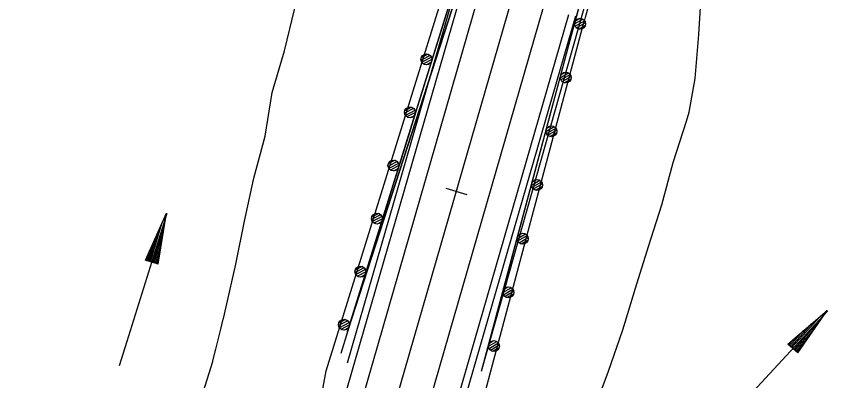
# Model space of a CAD drawing. Extents: x 1300404 to 1323571, y 234004 to 252077.
# Drawn here: x 1311457 to 1311642.8, y 241174.6 to 241258 of the extents above; entities that cross this region are included whole.
import ezdxf

# ---------------------------------------------------------------- set-up
doc = ezdxf.new("R2010")
doc.units = 0
for name, color, linetype in [('R_Const Limits', 7, 'Continuous'), ('R_Flow Arrows', 7, 'Continuous'), ('R_Guardrail', 7, 'Continuous'), ('R_Horz Alg Minor Ticks', 7, 'Continuous'), ('R_Lane Edge', 7, 'Continuous'), ('R_Proposed', 7, 'Continuous'), ('R_Shoulder', 7, 'Continuous')]:
    doc.layers.add(name, color=color, linetype=linetype)

msp = doc.modelspace()

# ---------------------------------------------------------------- linework, layer by layer
at = {"layer": 'R_Const Limits'}
for points in [[(1311613.78, 241263.85), (1311613.2, 241253.87), (1311612.37, 241243.8), (1311610.96, 241236.12), (1311610.94, 241235.99), (1311610.37, 241233.98), (1311607.26, 241224.46), (1311604.69, 241214.8), (1311601.67, 241205.26), (1311598.67, 241195.72), (1311595.79, 241186.14), (1311592.51, 241176.68), (1311588.96, 241167.3)], [(1311499.85, 241172.21), (1311501.96, 241178.99), (1311502.01, 241179.12), (1311502.67, 241181.81), (1311503.71, 241186.1), (1311504.35, 241188.71), (1311504.38, 241188.84), (1311505.02, 241191.54), (1311507.27, 241201.3), (1311509.24, 241211.14), (1311511.33, 241220.94), (1311513.97, 241230.59), (1311515.53, 241240.55), (1311518.36, 241250.14), (1311520.73, 241259.86)]]:
    msp.add_lwpolyline(points, dxfattribs=at)
at = {"layer": 'R_Flow Arrows'}
for p, q in [((1311486.52, 241202.17), (1311491.37, 241212.98)), ((1311489.43, 241201.29), (1311491.37, 241212.98)), ((1311489.43, 241201.29), (1311486.52, 241202.17)), ((1311633.64, 241183), (1311642.66, 241190.68)), ((1311635.89, 241180.96), (1311642.66, 241190.68)), ((1311635.89, 241180.96), (1311633.64, 241183))]:
    msp.add_line(p, q, dxfattribs=at)
for points in [[(1311480.59, 241178.12), (1311482.33, 241183.62), (1311491.52, 241212.93)], [(1311487.69, 241201.82), (1311489.48, 241207.77), (1311490.39, 241210.82)], [(1311488.27, 241201.64), (1311490.07, 241207.6), (1311490.98, 241210.65)], [(1311487.4, 241201.91), (1311489.19, 241207.86), (1311489.43, 241208.66)], [(1311488.56, 241201.56), (1311490.36, 241207.51), (1311490.6, 241208.31)], [(1311487.1, 241202), (1311488.46, 241206.5)], [(1311488.85, 241201.47), (1311490.21, 241205.97)], [(1311486.81, 241202.08), (1311487.49, 241204.33)], [(1311489.14, 241201.38), (1311489.82, 241203.63)], [(1311617.96, 241163.82), (1311621.89, 241168.04), (1311642.77, 241190.58)], [(1311634.54, 241182.19), (1311638.72, 241186.79), (1311640.85, 241189.15)], [(1311634.99, 241181.78), (1311639.17, 241186.38), (1311641.3, 241188.75)], [(1311634.31, 241182.39), (1311638.49, 241186.99), (1311639.05, 241187.61)], [(1311635.21, 241181.57), (1311639.39, 241186.18), (1311639.95, 241186.8)], [(1311634.09, 241182.59), (1311637.25, 241186.08)], [(1311633.86, 241182.8), (1311635.44, 241184.54)], [(1311635.44, 241181.37), (1311638.6, 241184.85)], [(1311635.66, 241181.16), (1311637.24, 241182.91)]]:
    msp.add_lwpolyline(points, dxfattribs=at)
at = {"layer": 'R_Guardrail'}
for p, q in [((1311563.52, 241176.82), (1311610.9, 241344.46)), ((1311563.52, 241176.82), (1311610.9, 241344.46)), ((1311574.79, 241315.55), (1311532.83, 241185.87)), ((1311532.83, 241185.87), (1311574.79, 241315.55)), ((1311574.79, 241315.55), (1311532.83, 241185.87)), ((1311532.83, 241185.87), (1311574.79, 241315.55)), ((1311557.92, 241265.86), (1311532.72, 241178.59)), ((1311557.92, 241265.86), (1311532.72, 241178.59)), ((1311532.83, 241185.87), (1311557.69, 241265.93)), ((1311532.83, 241185.87), (1311557.69, 241265.93)), ((1311584.98, 241258.05), (1311559.78, 241170.78)), ((1311584.98, 241258.05), (1311559.78, 241170.78)), ((1311563.52, 241176.82), (1311585.21, 241257.98)), ((1311563.52, 241176.82), (1311585.21, 241257.98)), ((1311584.81, 241256.28), (1311586.71, 241257.37)), ((1311584.81, 241256.28), (1311586.71, 241257.37)), ((1311552.12, 241248.15), (1311550.18, 241247.13)), ((1311552.12, 241248.15), (1311550.18, 241247.13)), ((1311581.52, 241243.98), (1311583.42, 241245.08)), ((1311581.52, 241243.98), (1311583.42, 241245.08)), ((1311548.35, 241236), (1311546.41, 241234.98)), ((1311548.35, 241236), (1311546.41, 241234.98)), ((1311578.24, 241231.69), (1311580.14, 241232.78)), ((1311578.24, 241231.69), (1311580.14, 241232.78)), ((1311544.57, 241223.85), (1311542.63, 241222.83)), ((1311544.57, 241223.85), (1311542.63, 241222.83)), ((1311574.95, 241219.39), (1311576.85, 241220.49)), ((1311574.95, 241219.39), (1311576.85, 241220.49)), ((1311540.8, 241211.69), (1311538.86, 241210.67)), ((1311540.8, 241211.69), (1311538.86, 241210.67)), ((1311571.67, 241207.1), (1311573.56, 241208.19)), ((1311571.67, 241207.1), (1311573.56, 241208.19)), ((1311537.02, 241199.54), (1311535.08, 241198.52)), ((1311537.02, 241199.54), (1311535.08, 241198.52)), ((1311568.38, 241194.8), (1311570.28, 241195.9)), ((1311568.38, 241194.8), (1311570.28, 241195.9)), ((1311533.25, 241187.38), (1311531.31, 241186.36)), ((1311533.25, 241187.38), (1311531.31, 241186.36)), ((1311565.09, 241182.51), (1311566.99, 241183.6)), ((1311565.09, 241182.51), (1311566.99, 241183.6))]:
    msp.add_line(p, q, dxfattribs=at)
for points in [[(1311585.21, 241257.98), (1311596.19, 241297.11), (1311608.14, 241335.95), (1311610.9, 241344.46)], [(1311585.21, 241257.98), (1311596.19, 241297.11), (1311608.14, 241335.95), (1311610.9, 241344.46)], [(1311585.21, 241257.98), (1311596.19, 241297.11), (1311608.14, 241335.95), (1311610.9, 241344.46)], [(1311585.21, 241257.98), (1311596.19, 241297.11), (1311608.14, 241335.95), (1311610.9, 241344.46)], [(1311585.21, 241257.98), (1311588.65, 241270.23)], [(1311585.21, 241257.98), (1311588.65, 241270.23)], [(1311557.69, 241265.93), (1311532.83, 241185.87)], [(1311557.69, 241265.93), (1311532.83, 241185.87)], [(1311557.69, 241265.93), (1311532.83, 241185.87)], [(1311557.69, 241265.93), (1311532.83, 241185.87)], [(1311557.69, 241265.93), (1311553.92, 241253.77)], [(1311557.69, 241265.93), (1311553.92, 241253.77)], [(1311583.24, 241250.59), (1311586.52, 241262.88)], [(1311583.24, 241250.59), (1311586.52, 241262.88)], [(1311563.52, 241176.82), (1311585.21, 241257.98)], [(1311563.52, 241176.82), (1311585.21, 241257.98)], [(1311563.52, 241176.82), (1311585.21, 241257.98)], [(1311563.52, 241176.82), (1311585.21, 241257.98)], [(1311585, 241257), (1311585.98, 241257.57)], [(1311585, 241257), (1311585.98, 241257.57)], [(1311584.93, 241255.78), (1311587.08, 241257.01)], [(1311584.93, 241255.78), (1311587.08, 241257.01)], [(1311585.24, 241255.38), (1311587.26, 241256.55)], [(1311585.24, 241255.38), (1311587.26, 241256.55)], [(1311585.74, 241255.1), (1311587.27, 241255.98)], [(1311585.74, 241255.1), (1311587.27, 241255.98)], [(1311553.92, 241253.77), (1311550.14, 241241.62)], [(1311553.92, 241253.77), (1311550.14, 241241.62)], [(1311579.95, 241238.29), (1311583.24, 241250.59)], [(1311579.95, 241238.29), (1311583.24, 241250.59)], [(1311551.72, 241249.06), (1311549.66, 241247.98)], [(1311551.72, 241249.06), (1311549.66, 241247.98)], [(1311551.24, 241249.37), (1311549.68, 241248.55)], [(1311551.24, 241249.37), (1311549.68, 241248.55)], [(1311552.02, 241248.66), (1311549.83, 241247.51)], [(1311552.02, 241248.66), (1311549.83, 241247.51)], [(1311551.9, 241247.44), (1311550.9, 241246.91)], [(1311551.9, 241247.44), (1311550.9, 241246.91)], [(1311581.65, 241243.48), (1311583.79, 241244.72)], [(1311581.65, 241243.48), (1311583.79, 241244.72)], [(1311581.72, 241244.7), (1311582.7, 241245.27)], [(1311581.72, 241244.7), (1311582.7, 241245.27)], [(1311581.96, 241243.09), (1311583.98, 241244.26)], [(1311581.96, 241243.09), (1311583.98, 241244.26)], [(1311582.45, 241242.8), (1311583.98, 241243.69)], [(1311582.45, 241242.8), (1311583.98, 241243.69)], [(1311550.14, 241241.62), (1311546.37, 241229.47)], [(1311550.14, 241241.62), (1311546.37, 241229.47)], [(1311547.95, 241236.91), (1311545.88, 241235.82)], [(1311547.95, 241236.91), (1311545.88, 241235.82)], [(1311547.47, 241237.21), (1311545.9, 241236.39)], [(1311547.47, 241237.21), (1311545.9, 241236.39)], [(1311576.67, 241226), (1311579.95, 241238.29)], [(1311576.67, 241226), (1311579.95, 241238.29)], [(1311548.24, 241236.5), (1311546.05, 241235.35)], [(1311548.24, 241236.5), (1311546.05, 241235.35)], [(1311548.12, 241235.28), (1311547.12, 241234.76)], [(1311548.12, 241235.28), (1311547.12, 241234.76)], [(1311578.36, 241231.19), (1311580.51, 241232.42)], [(1311578.36, 241231.19), (1311580.51, 241232.42)], [(1311578.43, 241232.41), (1311579.41, 241232.98)], [(1311578.43, 241232.41), (1311579.41, 241232.98)], [(1311578.67, 241230.79), (1311580.69, 241231.96)], [(1311578.67, 241230.79), (1311580.69, 241231.96)], [(1311579.16, 241230.51), (1311580.7, 241231.39)], [(1311579.16, 241230.51), (1311580.7, 241231.39)], [(1311546.37, 241229.47), (1311542.59, 241217.31)], [(1311546.37, 241229.47), (1311542.59, 241217.31)], [(1311573.38, 241213.7), (1311576.67, 241226)], [(1311573.38, 241213.7), (1311576.67, 241226)], [(1311544.17, 241224.75), (1311542.11, 241223.67)], [(1311544.17, 241224.75), (1311542.11, 241223.67)], [(1311543.69, 241225.06), (1311542.13, 241224.24)], [(1311543.69, 241225.06), (1311542.13, 241224.24)], [(1311544.47, 241224.35), (1311542.28, 241223.2)], [(1311544.47, 241224.35), (1311542.28, 241223.2)], [(1311544.35, 241223.13), (1311543.35, 241222.6)], [(1311544.35, 241223.13), (1311543.35, 241222.6)], [(1311575.15, 241220.11), (1311576.12, 241220.68)], [(1311575.15, 241220.11), (1311576.12, 241220.68)], [(1311575.08, 241218.89), (1311577.22, 241220.13)], [(1311575.08, 241218.89), (1311577.22, 241220.13)], [(1311575.39, 241218.5), (1311577.41, 241219.67)], [(1311575.39, 241218.5), (1311577.41, 241219.67)], [(1311575.88, 241218.21), (1311577.41, 241219.1)], [(1311575.88, 241218.21), (1311577.41, 241219.1)], [(1311542.59, 241217.31), (1311538.82, 241205.16)], [(1311542.59, 241217.31), (1311538.82, 241205.16)], [(1311539.92, 241212.91), (1311538.35, 241212.08)], [(1311539.92, 241212.91), (1311538.35, 241212.08)], [(1311570.09, 241201.41), (1311573.38, 241213.7)], [(1311570.09, 241201.41), (1311573.38, 241213.7)], [(1311540.4, 241212.6), (1311538.33, 241211.51)], [(1311540.4, 241212.6), (1311538.33, 241211.51)], [(1311540.69, 241212.2), (1311538.5, 241211.04)], [(1311540.69, 241212.2), (1311538.5, 241211.04)], [(1311540.58, 241210.98), (1311539.57, 241210.45)], [(1311540.58, 241210.98), (1311539.57, 241210.45)], [(1311571.79, 241206.6), (1311573.93, 241207.83)], [(1311571.79, 241206.6), (1311573.93, 241207.83)], [(1311571.86, 241207.82), (1311572.84, 241208.39)], [(1311571.86, 241207.82), (1311572.84, 241208.39)], [(1311572.1, 241206.2), (1311574.12, 241207.37)], [(1311572.1, 241206.2), (1311574.12, 241207.37)], [(1311572.59, 241205.92), (1311574.12, 241206.8)], [(1311572.59, 241205.92), (1311574.12, 241206.8)], [(1311538.82, 241205.16), (1311535.05, 241193)], [(1311538.82, 241205.16), (1311535.05, 241193)], [(1311536.62, 241200.45), (1311534.56, 241199.36)], [(1311536.62, 241200.45), (1311534.56, 241199.36)], [(1311536.14, 241200.75), (1311534.58, 241199.93)], [(1311536.14, 241200.75), (1311534.58, 241199.93)], [(1311536.92, 241200.04), (1311534.73, 241198.89)], [(1311536.92, 241200.04), (1311534.73, 241198.89)], [(1311566.81, 241189.11), (1311570.09, 241201.41)], [(1311566.81, 241189.11), (1311570.09, 241201.41)], [(1311536.8, 241198.82), (1311535.8, 241198.3)], [(1311536.8, 241198.82), (1311535.8, 241198.3)], [(1311568.57, 241195.52), (1311569.55, 241196.09)], [(1311568.57, 241195.52), (1311569.55, 241196.09)], [(1311568.51, 241194.3), (1311570.65, 241195.54)], [(1311568.51, 241194.3), (1311570.65, 241195.54)], [(1311568.81, 241193.91), (1311570.83, 241195.08)], [(1311568.81, 241193.91), (1311570.83, 241195.08)], [(1311569.31, 241193.62), (1311570.84, 241194.51)], [(1311569.31, 241193.62), (1311570.84, 241194.51)], [(1311535.05, 241193), (1311531.27, 241180.85)], [(1311535.05, 241193), (1311531.27, 241180.85)], [(1311532.37, 241188.6), (1311530.8, 241187.78)], [(1311532.37, 241188.6), (1311530.8, 241187.78)], [(1311563.52, 241176.82), (1311566.81, 241189.11)], [(1311563.52, 241176.82), (1311566.81, 241189.11)], [(1311532.85, 241188.29), (1311530.78, 241187.21)], [(1311532.85, 241188.29), (1311530.78, 241187.21)], [(1311533.14, 241187.89), (1311530.95, 241186.74)], [(1311533.14, 241187.89), (1311530.95, 241186.74)], [(1311533.03, 241186.67), (1311532.02, 241186.14)], [(1311533.03, 241186.67), (1311532.02, 241186.14)], [(1311565.22, 241182.01), (1311567.36, 241183.24)], [(1311565.22, 241182.01), (1311567.36, 241183.24)], [(1311565.29, 241183.23), (1311566.27, 241183.8)], [(1311565.29, 241183.23), (1311566.27, 241183.8)], [(1311565.53, 241181.61), (1311567.55, 241182.78)], [(1311565.53, 241181.61), (1311567.55, 241182.78)], [(1311566.02, 241181.33), (1311567.55, 241182.21)], [(1311566.02, 241181.33), (1311567.55, 241182.21)]]:
    msp.add_lwpolyline(points, dxfattribs=at)
for centre in [(1311586.06, 241256.3), (1311586.06, 241256.3), (1311550.87, 241248.17), (1311550.87, 241248.17), (1311582.77, 241244.01), (1311582.77, 241244.01), (1311547.1, 241236.02), (1311547.1, 241236.02), (1311579.49, 241231.71), (1311579.49, 241231.71), (1311543.32, 241223.87), (1311543.32, 241223.87), (1311576.2, 241219.42), (1311576.2, 241219.42), (1311539.55, 241211.71), (1311539.55, 241211.71), (1311572.92, 241207.12), (1311572.92, 241207.12), (1311535.77, 241199.56), (1311535.77, 241199.56), (1311569.63, 241194.83), (1311569.63, 241194.83), (1311532, 241187.41), (1311532, 241187.41), (1311566.34, 241182.53), (1311566.34, 241182.53)]:
    msp.add_circle(centre, 1.25, dxfattribs=at)
msp.add_arc((1313152.48, 240839.44), 1622.19, 161.86154, 165.04825, dxfattribs=at)
msp.add_arc((1313152.48, 240839.44), 1622.19, 161.86154, 165.04825, dxfattribs=at)
at = {"layer": 'R_Horz Alg Minor Ticks'}
msp.add_lwpolyline([(1311555.31, 241218.65), (1311560.11, 241217.26)], dxfattribs=at)
msp.add_lwpolyline([(1311555.31, 241218.65), (1311560.11, 241217.26)], dxfattribs=at)
at = {"layer": 'R_Lane Edge'}
for p, q in [((1311460.8, 240909.43), (1311563.29, 241264.31)), ((1311475.21, 240905.27), (1311577.7, 241260.15))]:
    msp.add_line(p, q, dxfattribs=at)
at = {"layer": 'R_Proposed'}
msp.add_line((1311468.01, 240907.35), (1311570.49, 241262.23), dxfattribs=at)
msp.add_line((1311468.01, 240907.35), (1311570.49, 241262.23), dxfattribs=at)
at = {"layer": 'R_Shoulder'}
for p, q in [((1311456.96, 240910.54), (1311559.45, 241265.42)), ((1311527.94, 241176.87), (1311555.78, 241266.52)), ((1311480.98, 240903.6), (1311583.46, 241258.48)), ((1311562.86, 241166.6), (1311587.15, 241257.46)), ((1311517.6, 241120.52), (1311527.94, 241176.87))]:
    msp.add_line(p, q, dxfattribs=at)
msp.add_arc((1313152.48, 240839.44), 1620.19, 161.86226, 165.04825, dxfattribs=at)

doc.saveas('drawing.dxf')
